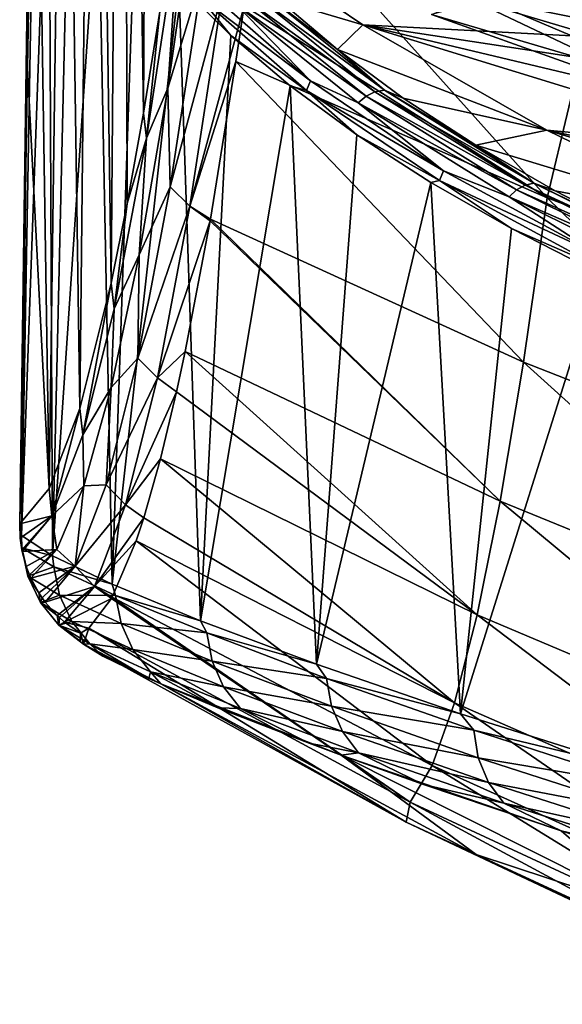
# Model space of a CAD drawing. Header units: metres. Extents: x -109 to 109, y -78 to 121.
# Tile 361 of 656: x -12.27 to -10.08, y -76.25 to -72.28. Entities that reach past the tile are written whole.
import ezdxf

# ---------------------------------------------------------------- set-up
doc = ezdxf.new("R2010")
doc.units = ezdxf.units.M
doc.layers.add('solid_508554_SW0001', color=7, linetype='CONTINUOUS')

msp = doc.modelspace()

# ---------------------------------------------------------------- linework, layer by layer
at = {"layer": 'solid_508554_SW0001'}
for points in [[(-11.737536, -65.730965, 44.423332), (-11.855172, -67.211189, 42.521111), (-11.773478, -72.653816, 47.57346)], [(-11.737536, -65.730965, 44.423332), (-11.773478, -72.653816, 47.57346), (-11.707531, -72.243813, 48.881943)], [(-11.855172, -67.211189, 42.521111), (-11.973774, -68.521469, 40.498257), (-11.903597, -73.340485, 44.921181)], [(-11.855172, -67.211189, 42.521111), (-11.903597, -73.340485, 44.921181), (-11.838861, -73.019524, 46.252628)], [(-11.855172, -67.211189, 42.521111), (-11.838861, -73.019524, 46.252628), (-11.773478, -72.653816, 47.57346)], [(-11.973774, -68.521469, 40.498257), (-12.092463, -69.652107, 38.369766), (-12.030787, -73.846863, 42.233547)], [(-11.973774, -68.521469, 40.498257), (-12.030787, -73.846863, 42.233547), (-11.903597, -73.340485, 44.921181)], [(-12.092463, -69.652107, 38.369766), (-12.210323, -70.594444, 36.152107), (-12.154388, -74.171059, 39.524956)], [(-12.092463, -69.652107, 38.369766), (-12.154388, -74.171059, 39.524956), (-12.030787, -73.846863, 42.233547)], [(-12.210323, -70.594444, 36.152107), (-12.242404, -72.472816, 36.483746), (-12.154388, -74.171059, 39.524956)], [(-12.225155, -70.818863, 35.548565), (-12.242404, -72.472816, 36.483746), (-12.210323, -70.594444, 36.152107)], [(-12.225155, -70.818863, 35.548565), (-12.273741, -74.312752, 36.810631), (-12.242404, -72.472816, 36.483746)], [(-12.225155, -70.818863, 35.548565), (-12.266859, -74.360329, 35.587925), (-12.273741, -74.312752, 36.810631)], [(-12.225155, -70.818863, 35.548565), (-12.207095, -71.042679, 34.945393), (-12.266859, -74.360329, 35.587925)], [(-12.207095, -71.042679, 34.945393), (-12.156241, -71.265289, 34.344246), (-12.266859, -74.360329, 35.587925)], [(-12.156241, -71.265289, 34.344246), (-12.141273, -74.441986, 34.384167), (-12.266859, -74.360329, 35.587925)], [(-12.156241, -71.265289, 34.344246), (-12.072782, -71.486107, 33.746761), (-12.141273, -74.441986, 34.384167)], [(-12.072782, -71.486107, 33.746761), (-11.956992, -71.704567, 33.154537), (-12.141273, -74.441986, 34.384167)], [(-11.956992, -71.704567, 33.154537), (-11.899226, -74.557365, 33.2076), (-12.141273, -74.441986, 34.384167)], [(-11.956992, -71.704567, 33.154537), (-11.809261, -71.920067, 32.569263), (-11.899226, -74.557365, 33.2076)], [(-10.141033, -72.996536, 49.904312), (-11.295131, -71.709229, 51.63063), (-11.365956, -72.219925, 50.31435)], [(-10.141033, -72.996536, 49.904312), (-9.965858, -72.264046, 51.881844), (-11.295131, -71.709229, 51.63063)], [(-11.5586, -71.747353, 50.906124), (-11.675223, -72.553734, 48.639057), (-11.532357, -72.082245, 50.2938)], [(-11.628693, -71.890388, 50.227825), (-11.675223, -72.553734, 48.639057), (-11.5586, -71.747353, 50.906124)], [(-9.531511, -72.28331, 33.700089), (-11.557927, -71.843727, 32.406166), (-11.606913, -71.781219, 32.575008)], [(-10.075158, -71.87384, 34.41304), (-9.531511, -72.28331, 33.700089), (-11.606913, -71.781219, 32.575008)], [(-9.504326, -72.370277, 33.423313), (-10.886003, -72.297211, 31.621155), (-11.557927, -71.843727, 32.406166)], [(-11.224355, -72.196449, 31.451696), (-11.557927, -71.843727, 32.406166), (-10.886003, -72.297211, 31.621155)], [(-9.531511, -72.28331, 33.700089), (-9.504326, -72.370277, 33.423313), (-11.557927, -71.843727, 32.406166)], [(-11.809261, -71.920067, 32.569263), (-11.630096, -72.132027, 31.992626), (-11.899226, -74.557365, 33.2076)], [(-11.628693, -71.890388, 50.227825), (-11.707531, -72.243813, 48.881943), (-11.761084, -72.755333, 47.625126)], [(-11.628693, -71.890388, 50.227825), (-11.761084, -72.755333, 47.625126), (-11.675223, -72.553734, 48.639057)], [(-9.095041, -72.596397, 22.507462), (-10.451818, -72.192162, 23.207613), (-9.912137, -71.982201, 20.40942)], [(-11.675223, -72.553734, 48.639057), (-11.665399, -72.951439, 47.678314), (-11.532357, -72.082245, 50.2938)], [(-11.532357, -72.082245, 50.2938), (-11.665399, -72.951439, 47.678314), (-11.452673, -72.158676, 50.31794)], [(-10.381696, -72.197075, 28.660833), (-8.824166, -72.506935, 30.389818), (-9.620095, -72.122673, 31.055389)], [(-11.630096, -72.132027, 31.992626), (-11.542673, -74.704773, 32.065975), (-11.899226, -74.557365, 33.2076)], [(-11.665399, -72.951439, 47.678314), (-11.58597, -73.029533, 47.69743), (-11.452673, -72.158676, 50.31794)], [(-11.630096, -72.132027, 31.992626), (-11.420071, -72.339905, 31.426161), (-11.542673, -74.704773, 32.065975)], [(-11.548493, -72.181313, 31.767107), (-11.420071, -72.339905, 31.426161), (-11.630096, -72.132027, 31.992626)], [(-11.452673, -72.158676, 50.31794), (-11.58597, -73.029533, 47.69743), (-11.365956, -72.219925, 50.31435)], [(-11.531894, -72.143387, 31.759134), (-11.09764, -72.523849, 30.72765), (-11.548493, -72.181313, 31.767107)], [(-11.400547, -72.213036, 31.478292), (-11.09764, -72.523849, 30.72765), (-11.531894, -72.143387, 31.759134)], [(-11.548493, -72.181313, 31.767107), (-11.113618, -72.562317, 30.734137), (-11.420071, -72.339905, 31.426161)], [(-11.09764, -72.523849, 30.72765), (-11.113618, -72.562317, 30.734137), (-11.548493, -72.181313, 31.767107)], [(-11.367424, -72.187195, 31.481802), (-10.873466, -72.585945, 30.399839), (-11.400547, -72.213036, 31.478292)], [(-11.329598, -72.17083, 31.49066), (-10.837255, -72.568268, 30.412239), (-11.367424, -72.187195, 31.481802)], [(-10.837255, -72.568268, 30.412239), (-10.873466, -72.585945, 30.399839), (-11.367424, -72.187195, 31.481802)], [(-11.290058, -72.165222, 31.504164), (-10.7994, -72.56131, 30.429436), (-11.329598, -72.17083, 31.49066)], [(-10.7994, -72.56131, 30.429436), (-10.837255, -72.568268, 30.412239), (-11.329598, -72.17083, 31.49066)], [(-11.290058, -72.165222, 31.504164), (-11.224355, -72.196449, 31.451696), (-10.98818, -72.397491, 30.906488)], [(-11.290058, -72.165222, 31.504164), (-10.98818, -72.397491, 30.906488), (-10.7994, -72.56131, 30.429436)], [(-10.98818, -72.397491, 30.906488), (-11.224355, -72.196449, 31.451696), (-10.886003, -72.297211, 31.621155)], [(-9.447415, -72.670792, 25.259134), (-10.609273, -72.25602, 25.977547), (-10.451818, -72.192162, 23.207613)], [(-10.609273, -72.25602, 25.977547), (-9.414946, -72.606468, 27.951735), (-10.381696, -72.197075, 28.660833)], [(-9.447415, -72.670792, 25.259134), (-10.451818, -72.192162, 23.207613), (-9.095041, -72.596397, 22.507462)], [(-10.381696, -72.197075, 28.660833), (-9.414946, -72.606468, 27.951735), (-8.824166, -72.506935, 30.389818)], [(-11.58597, -73.029533, 47.69743), (-11.3993, -72.445488, 49.686649), (-11.365956, -72.219925, 50.31435)], [(-11.400547, -72.213036, 31.478292), (-10.905171, -72.612923, 30.393219), (-11.09764, -72.523849, 30.72765)], [(-10.873466, -72.585945, 30.399839), (-10.905171, -72.612923, 30.393219), (-11.400547, -72.213036, 31.478292)], [(-11.3993, -72.445488, 49.686649), (-10.141033, -72.996536, 49.904312), (-11.365956, -72.219925, 50.31435)], [(-11.761084, -72.755333, 47.625126), (-11.707531, -72.243813, 48.881943), (-11.773478, -72.653816, 47.57346)], [(-9.447415, -72.670792, 25.259134), (-9.414946, -72.606468, 27.951735), (-10.609273, -72.25602, 25.977547)], [(-10.141033, -72.996536, 49.904312), (-8.852132, -73.482628, 50.096539), (-9.965858, -72.264046, 51.881844)], [(-10.98818, -72.397491, 30.906488), (-10.886003, -72.297211, 31.621155), (-10.14293, -72.722572, 30.88352)], [(-9.219119, -72.809662, 32.03727), (-10.14293, -72.722572, 30.88352), (-10.886003, -72.297211, 31.621155)], [(-9.341068, -72.664497, 32.49284), (-9.219119, -72.809662, 32.03727), (-10.886003, -72.297211, 31.621155)], [(-9.436275, -72.517876, 32.955372), (-9.341068, -72.664497, 32.49284), (-10.886003, -72.297211, 31.621155)], [(-9.504326, -72.370277, 33.423313), (-9.436275, -72.517876, 32.955372), (-10.886003, -72.297211, 31.621155)], [(-11.420071, -72.339905, 31.426161), (-11.179818, -72.54319, 30.871334), (-11.542673, -74.704773, 32.065975)], [(-11.113618, -72.562317, 30.734137), (-11.179818, -72.54319, 30.871334), (-11.420071, -72.339905, 31.426161)], [(-10.723012, -72.593491, 30.374157), (-10.98818, -72.397491, 30.906488), (-10.14293, -72.722572, 30.88352)], [(-10.7994, -72.56131, 30.429436), (-10.98818, -72.397491, 30.906488), (-10.723012, -72.593491, 30.374157)], [(-12.242404, -72.472816, 36.483746), (-12.273741, -74.312752, 36.810631), (-12.154388, -74.171059, 39.524956)], [(-11.58597, -73.029533, 47.69743), (-11.502453, -73.082016, 47.711723), (-11.3993, -72.445488, 49.686649)], [(-10.236492, -73.65966, 47.907982), (-11.3993, -72.445488, 49.686649), (-11.502453, -73.082016, 47.711723)], [(-10.236492, -73.65966, 47.907982), (-10.141033, -72.996536, 49.904312), (-11.3993, -72.445488, 49.686649)], [(-11.675223, -72.553734, 48.639057), (-11.790391, -73.226112, 46.328804), (-11.665399, -72.951439, 47.678314)], [(-11.761084, -72.755333, 47.625126), (-11.790391, -73.226112, 46.328804), (-11.675223, -72.553734, 48.639057)], [(-11.179818, -72.54319, 30.871334), (-11.073047, -74.880844, 30.96629), (-11.542673, -74.704773, 32.065975)], [(-11.179818, -72.54319, 30.871334), (-10.910063, -72.741402, 30.329596), (-11.073047, -74.880844, 30.96629)], [(-11.113618, -72.562317, 30.734137), (-10.910063, -72.741402, 30.329596), (-11.179818, -72.54319, 30.871334)], [(-11.09764, -72.523849, 30.72765), (-10.560674, -72.887466, 29.739128), (-11.113618, -72.562317, 30.734137)], [(-10.905171, -72.612923, 30.393219), (-10.560674, -72.887466, 29.739128), (-11.09764, -72.523849, 30.72765)], [(-11.113618, -72.562317, 30.734137), (-10.575882, -72.926453, 29.744192), (-10.910063, -72.741402, 30.329596)], [(-10.560674, -72.887466, 29.739128), (-10.575882, -72.926453, 29.744192), (-11.113618, -72.562317, 30.734137)], [(-10.873466, -72.585945, 30.399839), (-10.264807, -72.964386, 29.37009), (-10.905171, -72.612923, 30.393219)], [(-10.837255, -72.568268, 30.412239), (-10.230595, -72.945473, 29.385874), (-10.873466, -72.585945, 30.399839)], [(-10.230595, -72.945473, 29.385874), (-10.264807, -72.964386, 29.37009), (-10.873466, -72.585945, 30.399839)], [(-10.7994, -72.56131, 30.429436), (-10.194826, -72.937218, 29.406601), (-10.837255, -72.568268, 30.412239)], [(-10.194826, -72.937218, 29.406601), (-10.230595, -72.945473, 29.385874), (-10.837255, -72.568268, 30.412239)], [(-10.7994, -72.56131, 30.429436), (-10.723012, -72.593491, 30.374157), (-10.42962, -72.783966, 29.856092)], [(-10.7994, -72.56131, 30.429436), (-10.42962, -72.783966, 29.856092), (-10.194826, -72.937218, 29.406601)], [(-10.42962, -72.783966, 29.856092), (-10.723012, -72.593491, 30.374157), (-10.14293, -72.722572, 30.88352)], [(-10.905171, -72.612923, 30.393219), (-10.29476, -72.992455, 29.360498), (-10.560674, -72.887466, 29.739128)], [(-10.264807, -72.964386, 29.37009), (-10.29476, -72.992455, 29.360498), (-10.905171, -72.612923, 30.393219)], [(-11.761084, -72.755333, 47.625126), (-11.773478, -72.653816, 47.57346), (-11.838861, -73.019524, 46.252628)], [(-11.761084, -72.755333, 47.625126), (-11.838861, -73.019524, 46.252628), (-11.891362, -73.444267, 44.970428)], [(-11.761084, -72.755333, 47.625126), (-11.891362, -73.444267, 44.970428), (-11.790391, -73.226112, 46.328804)], [(-10.910063, -72.741402, 30.329596), (-10.611602, -72.934044, 29.802359), (-11.073047, -74.880844, 30.96629)], [(-10.575882, -72.926453, 29.744192), (-10.611602, -72.934044, 29.802359), (-10.910063, -72.741402, 30.329596)], [(-10.42962, -72.783966, 29.856092), (-10.14293, -72.722572, 30.88352), (-9.333446, -73.116531, 30.200342)], [(-8.897142, -73.093781, 31.153103), (-9.333446, -73.116531, 30.200342), (-10.14293, -72.722572, 30.88352)], [(-9.070937, -72.952911, 31.590183), (-8.897142, -73.093781, 31.153103), (-10.14293, -72.722572, 30.88352)], [(-9.219119, -72.809662, 32.03727), (-9.070937, -72.952911, 31.590183), (-10.14293, -72.722572, 30.88352)], [(-10.108863, -72.968483, 29.353621), (-10.42962, -72.783966, 29.856092), (-9.333446, -73.116531, 30.200342)], [(-10.194826, -72.937218, 29.406601), (-10.42962, -72.783966, 29.856092), (-10.108863, -72.968483, 29.353621)], [(-10.560674, -72.887466, 29.739128), (-9.925447, -73.231018, 28.802923), (-10.575882, -72.926453, 29.744192)], [(-10.29476, -72.992455, 29.360498), (-9.925447, -73.231018, 28.802923), (-10.560674, -72.887466, 29.739128)], [(-11.665399, -72.951439, 47.678314), (-11.796318, -73.643761, 45.010544), (-11.58597, -73.029533, 47.69743)], [(-11.790391, -73.226112, 46.328804), (-11.796318, -73.643761, 45.010544), (-11.665399, -72.951439, 47.678314)], [(-10.611602, -72.934044, 29.802359), (-10.491837, -75.081039, 29.916489), (-11.073047, -74.880844, 30.96629)], [(-10.575882, -72.926453, 29.744192), (-10.285299, -73.120659, 29.290979), (-10.611602, -72.934044, 29.802359)], [(-10.611602, -72.934044, 29.802359), (-10.285299, -73.120659, 29.290979), (-10.491837, -75.081039, 29.916489)], [(-10.575882, -72.926453, 29.744192), (-9.939745, -73.2705, 28.806637), (-10.285299, -73.120659, 29.290979)], [(-9.925447, -73.231018, 28.802923), (-9.939745, -73.2705, 28.806637), (-10.575882, -72.926453, 29.744192)], [(-10.230595, -72.945473, 29.385874), (-9.515431, -73.298622, 28.422682), (-10.264807, -72.964386, 29.37009)], [(-10.194826, -72.937218, 29.406601), (-9.482133, -73.289146, 28.446737), (-10.230595, -72.945473, 29.385874)], [(-9.482133, -73.289146, 28.446737), (-9.515431, -73.298622, 28.422682), (-10.230595, -72.945473, 29.385874)], [(-10.194826, -72.937218, 29.406601), (-10.108863, -72.968483, 29.353621), (-9.761659, -73.146584, 28.868021)], [(-10.194826, -72.937218, 29.406601), (-9.761659, -73.146584, 28.868021), (-9.482133, -73.289146, 28.446737)], [(-10.264807, -72.964386, 29.37009), (-9.547277, -73.318695, 28.403709), (-10.29476, -72.992455, 29.360498)], [(-10.29476, -72.992455, 29.360498), (-9.575156, -73.347794, 28.391319), (-9.925447, -73.231018, 28.802923)], [(-9.547277, -73.318695, 28.403709), (-9.575156, -73.347794, 28.391319), (-10.29476, -72.992455, 29.360498)], [(-9.515431, -73.298622, 28.422682), (-9.547277, -73.318695, 28.403709), (-10.264807, -72.964386, 29.37009)], [(-10.236492, -73.65966, 47.907982), (-8.938218, -74.169571, 48.081223), (-10.141033, -72.996536, 49.904312)], [(-8.938218, -74.169571, 48.081223), (-8.852132, -73.482628, 50.096539), (-10.141033, -72.996536, 49.904312)], [(-9.761659, -73.146584, 28.868021), (-10.108863, -72.968483, 29.353621), (-9.333446, -73.116531, 30.200342)], [(-11.891362, -73.444267, 44.970428), (-11.838861, -73.019524, 46.252628), (-11.903597, -73.340485, 44.921181)], [(-11.796318, -73.643761, 45.010544), (-11.717141, -73.72319, 45.024525), (-11.58597, -73.029533, 47.69743)], [(-11.58597, -73.029533, 47.69743), (-11.717141, -73.72319, 45.024525), (-11.50379, -73.089653, 47.685791)], [(-11.58597, -73.029533, 47.69743), (-11.50379, -73.089653, 47.685791), (-11.502453, -73.082016, 47.711723)], [(-11.717141, -73.72319, 45.024525), (-11.604285, -73.617416, 45.711788), (-11.50379, -73.089653, 47.685791)], [(-11.604285, -73.617416, 45.711788), (-10.330773, -74.221527, 45.884159), (-11.50379, -73.089653, 47.685791)], [(-10.330773, -74.221527, 45.884159), (-11.502453, -73.082016, 47.711723), (-11.50379, -73.089653, 47.685791)], [(-10.330773, -74.221527, 45.884159), (-10.236492, -73.65966, 47.907982), (-11.502453, -73.082016, 47.711723)], [(-10.285299, -73.120659, 29.290979), (-9.932081, -73.300819, 28.796762), (-10.491837, -75.081039, 29.916489)], [(-9.939745, -73.2705, 28.806637), (-9.932081, -73.300819, 28.796762), (-10.285299, -73.120659, 29.290979)], [(-11.790391, -73.226112, 46.328804), (-11.903716, -73.761986, 43.982998), (-11.796318, -73.643761, 45.010544)], [(-11.891362, -73.444267, 44.970428), (-11.903716, -73.761986, 43.982998), (-11.790391, -73.226112, 46.328804)], [(-9.932081, -73.300819, 28.796762), (-9.802036, -75.298767, 28.92662), (-10.491837, -75.081039, 29.916489)], [(-12.018954, -73.953827, 42.275219), (-11.903597, -73.340485, 44.921181), (-12.030787, -73.846863, 42.233547)], [(-11.891362, -73.444267, 44.970428), (-11.903597, -73.340485, 44.921181), (-12.018954, -73.953827, 42.275219)], [(-11.891362, -73.444267, 44.970428), (-12.018954, -73.953827, 42.275219), (-11.903716, -73.761986, 43.982998)], [(-11.717141, -73.72319, 45.024525), (-11.639472, -73.780304, 45.008865), (-11.604285, -73.617416, 45.711788)], [(-10.423964, -74.680939, 43.838032), (-11.604285, -73.617416, 45.711788), (-11.639472, -73.780304, 45.008865)], [(-10.423964, -74.680939, 43.838032), (-10.330773, -74.221527, 45.884159), (-11.604285, -73.617416, 45.711788)], [(-11.796318, -73.643761, 45.010544), (-11.924541, -74.155838, 42.30204), (-11.717141, -73.72319, 45.024525)], [(-11.903716, -73.761986, 43.982998), (-11.924541, -74.155838, 42.30204), (-11.796318, -73.643761, 45.010544)], [(-10.330773, -74.221527, 45.884159), (-9.023438, -74.754906, 46.036636), (-10.236492, -73.65966, 47.907982)], [(-9.023438, -74.754906, 46.036636), (-8.938218, -74.169571, 48.081223), (-10.236492, -73.65966, 47.907982)], [(-11.924541, -74.155838, 42.30204), (-11.845611, -74.236259, 42.310795), (-11.717141, -73.72319, 45.024525)], [(-11.717141, -73.72319, 45.024525), (-11.845611, -74.236259, 42.310795), (-11.639472, -73.780304, 45.008865)], [(-12.018954, -73.953827, 42.275219), (-12.014816, -74.159355, 41.609447), (-11.903716, -73.761986, 43.982998)], [(-11.903716, -73.761986, 43.982998), (-12.014816, -74.159355, 41.609447), (-11.924541, -74.155838, 42.30204)], [(-11.845611, -74.236259, 42.310795), (-11.704593, -74.050964, 43.691429), (-11.639472, -73.780304, 45.008865)], [(-11.704593, -74.050964, 43.691429), (-10.423964, -74.680939, 43.838032), (-11.639472, -73.780304, 45.008865)], [(-12.14329, -74.281296, 39.551311), (-12.030787, -73.846863, 42.233547), (-12.154388, -74.171059, 39.524956)], [(-12.018954, -73.953827, 42.275219), (-12.030787, -73.846863, 42.233547), (-12.14329, -74.281296, 39.551311)], [(-12.018954, -73.953827, 42.275219), (-12.14329, -74.281296, 39.551311), (-12.014816, -74.159355, 41.609447)], [(-11.845611, -74.236259, 42.310795), (-11.772435, -74.289284, 42.295425), (-11.704593, -74.050964, 43.691429)], [(-10.515943, -75.037079, 41.774849), (-11.704593, -74.050964, 43.691429), (-11.772435, -74.289284, 42.295425)], [(-10.515943, -75.037079, 41.774849), (-10.423964, -74.680939, 43.838032), (-11.704593, -74.050964, 43.691429)], [(-12.14329, -74.281296, 39.551311), (-12.154388, -74.171059, 39.524956), (-12.273741, -74.312752, 36.810631)], [(-12.14329, -74.281296, 39.551311), (-12.123304, -74.416489, 39.216202), (-12.014816, -74.159355, 41.609447)], [(-12.014816, -74.159355, 41.609447), (-12.123304, -74.416489, 39.216202), (-12.04949, -74.484924, 39.564671)], [(-11.924541, -74.155838, 42.30204), (-12.04949, -74.484924, 39.564671), (-11.845611, -74.236259, 42.310795)], [(-12.014816, -74.159355, 41.609447), (-12.04949, -74.484924, 39.564671), (-11.924541, -74.155838, 42.30204)], [(-10.423964, -74.680939, 43.838032), (-9.107876, -75.237335, 43.967934), (-10.330773, -74.221527, 45.884159)], [(-9.107876, -75.237335, 43.967934), (-9.023438, -74.754906, 46.036636), (-10.330773, -74.221527, 45.884159)], [(-12.04949, -74.484924, 39.564671), (-11.970801, -74.565979, 39.568134), (-11.845611, -74.236259, 42.310795)], [(-11.845611, -74.236259, 42.310795), (-11.970801, -74.565979, 39.568134), (-11.772435, -74.289284, 42.295425)], [(-12.14329, -74.281296, 39.551311), (-12.273741, -74.312752, 36.810631), (-12.271751, -74.370895, 36.81115)], [(-12.14329, -74.281296, 39.551311), (-12.271751, -74.370895, 36.81115), (-12.265031, -74.418427, 36.811745)], [(-12.14329, -74.281296, 39.551311), (-12.265031, -74.418427, 36.811745), (-12.263754, -74.424889, 36.811813)], [(-12.14329, -74.281296, 39.551311), (-12.263754, -74.424889, 36.811813), (-12.123304, -74.416489, 39.216202)], [(-11.970801, -74.565979, 39.568134), (-11.80313, -74.382034, 41.655827), (-11.772435, -74.289284, 42.295425)], [(-11.80313, -74.382034, 41.655827), (-10.515943, -75.037079, 41.774849), (-11.772435, -74.289284, 42.295425)], [(-12.271751, -74.370895, 36.81115), (-12.273741, -74.312752, 36.810631), (-12.266859, -74.360329, 35.587925)], [(-12.271751, -74.370895, 36.81115), (-12.266859, -74.360329, 35.587925), (-12.264571, -74.409767, 35.584824)], [(-12.265031, -74.418427, 36.811745), (-12.271751, -74.370895, 36.81115), (-12.264571, -74.409767, 35.584824)], [(-12.264571, -74.409767, 35.584824), (-12.266859, -74.360329, 35.587925), (-12.141273, -74.441986, 34.384167)], [(-11.970801, -74.565979, 39.568134), (-11.899685, -74.610214, 39.610283), (-11.80313, -74.382034, 41.655827)], [(-10.606537, -75.289406, 39.699905), (-11.80313, -74.382034, 41.655827), (-11.899685, -74.610214, 39.610283)], [(-10.606537, -75.289406, 39.699905), (-10.515943, -75.037079, 41.774849), (-11.80313, -74.382034, 41.655827)], [(-12.263754, -74.424889, 36.811813), (-12.265031, -74.418427, 36.811745), (-12.264571, -74.409767, 35.584824)], [(-12.264571, -74.409767, 35.584824), (-12.141273, -74.441986, 34.384167), (-12.136135, -74.486855, 34.366318)], [(-12.264571, -74.409767, 35.584824), (-12.240362, -74.525032, 35.591702), (-12.247087, -74.486259, 36.812237)], [(-12.264571, -74.409767, 35.584824), (-12.136135, -74.486855, 34.366318), (-12.240362, -74.525032, 35.591702)], [(-12.263754, -74.424889, 36.811813), (-12.264571, -74.409767, 35.584824), (-12.247087, -74.486259, 36.812237)], [(-12.123304, -74.416489, 39.216202), (-12.263754, -74.424889, 36.811813), (-12.247087, -74.486259, 36.812237)], [(-12.123304, -74.416489, 39.216202), (-12.247087, -74.486259, 36.812237), (-12.234257, -74.519867, 36.812313)], [(-12.123304, -74.416489, 39.216202), (-12.234257, -74.519867, 36.812313), (-12.228766, -74.532356, 36.812309)], [(-12.123304, -74.416489, 39.216202), (-12.228766, -74.532356, 36.812309), (-12.04949, -74.484924, 39.564671)], [(-12.136135, -74.486855, 34.366318), (-12.141273, -74.441986, 34.384167), (-11.899226, -74.557365, 33.2076)], [(-12.234257, -74.519867, 36.812313), (-12.247087, -74.486259, 36.812237), (-12.240362, -74.525032, 35.591702)], [(-12.136135, -74.486855, 34.366318), (-12.112622, -74.601761, 34.379108), (-12.240362, -74.525032, 35.591702)], [(-12.04949, -74.484924, 39.564671), (-12.228766, -74.532356, 36.812309), (-12.196103, -74.592651, 36.812023)], [(-12.04949, -74.484924, 39.564671), (-12.196103, -74.592651, 36.812023), (-12.182807, -74.612556, 36.811821)], [(-12.04949, -74.484924, 39.564671), (-12.182807, -74.612556, 36.811821), (-12.17056, -74.629234, 36.811604)], [(-12.04949, -74.484924, 39.564671), (-12.17056, -74.629234, 36.811604), (-11.970801, -74.565979, 39.568134)], [(-12.136135, -74.486855, 34.366318), (-11.899226, -74.557365, 33.2076), (-11.886547, -74.602364, 33.169849)], [(-12.136135, -74.486855, 34.366318), (-11.886547, -74.602364, 33.169849), (-12.112622, -74.601761, 34.379108)], [(-12.228766, -74.532356, 36.812309), (-12.234257, -74.519867, 36.812313), (-12.240362, -74.525032, 35.591702)], [(-12.240362, -74.525032, 35.591702), (-12.189816, -74.63134, 35.599602), (-12.196103, -74.592651, 36.812023)], [(-12.240362, -74.525032, 35.591702), (-12.112622, -74.601761, 34.379108), (-12.189816, -74.63134, 35.599602)], [(-12.228766, -74.532356, 36.812309), (-12.240362, -74.525032, 35.591702), (-12.196103, -74.592651, 36.812023)], [(-11.970801, -74.565979, 39.568134), (-12.17056, -74.629234, 36.811604), (-12.121638, -74.684151, 36.81052)], [(-11.970801, -74.565979, 39.568134), (-12.121638, -74.684151, 36.81052), (-12.112997, -74.692322, 36.810299)], [(-11.970801, -74.565979, 39.568134), (-12.112997, -74.692322, 36.810299), (-12.09211, -74.710571, 36.809738)], [(-11.970801, -74.565979, 39.568134), (-12.09211, -74.710571, 36.809738), (-11.902143, -74.614731, 39.557514)], [(-11.970801, -74.565979, 39.568134), (-11.902143, -74.614731, 39.557514), (-11.899685, -74.610214, 39.610283)], [(-11.886547, -74.602364, 33.169849), (-11.899226, -74.557365, 33.2076), (-11.542673, -74.704773, 32.065975)], [(-12.182807, -74.612556, 36.811821), (-12.196103, -74.592651, 36.812023), (-12.189816, -74.63134, 35.599602)], [(-12.112622, -74.601761, 34.379108), (-12.063012, -74.707573, 34.39526), (-12.189816, -74.63134, 35.599602)], [(-12.17056, -74.629234, 36.811604), (-12.182807, -74.612556, 36.811821), (-12.189816, -74.63134, 35.599602)], [(-12.17056, -74.629234, 36.811604), (-12.189816, -74.63134, 35.599602), (-12.121638, -74.684151, 36.81052)], [(-12.112622, -74.601761, 34.379108), (-11.863958, -74.716637, 33.188553), (-12.063012, -74.707573, 34.39526)], [(-11.886547, -74.602364, 33.169849), (-11.863958, -74.716637, 33.188553), (-12.112622, -74.601761, 34.379108)], [(-12.09211, -74.710571, 36.809738), (-11.993935, -74.735397, 37.561043), (-11.902143, -74.614731, 39.557514)], [(-11.993935, -74.735397, 37.561043), (-10.694859, -75.438049, 37.618515), (-11.902143, -74.614731, 39.557514)], [(-10.694859, -75.438049, 37.618515), (-11.899685, -74.610214, 39.610283), (-11.902143, -74.614731, 39.557514)], [(-10.694859, -75.438049, 37.618515), (-10.606537, -75.289406, 39.699905), (-11.899685, -74.610214, 39.610283)], [(-11.886547, -74.602364, 33.169849), (-11.542673, -74.704773, 32.065975), (-11.517614, -74.754311, 32.008762)], [(-11.886547, -74.602364, 33.169849), (-11.517614, -74.754311, 32.008762), (-11.863958, -74.716637, 33.188553)], [(-12.189816, -74.63134, 35.599602), (-12.115746, -74.722771, 35.608093), (-12.121638, -74.684151, 36.81052)], [(-12.189816, -74.63134, 35.599602), (-12.063012, -74.707573, 34.39526), (-12.115746, -74.722771, 35.608093)], [(-12.112997, -74.692322, 36.810299), (-12.121638, -74.684151, 36.81052), (-12.115746, -74.722771, 35.608093)], [(-12.09211, -74.710571, 36.809738), (-12.112997, -74.692322, 36.810299), (-12.115746, -74.722771, 35.608093)], [(-12.063012, -74.707573, 34.39526), (-11.990067, -74.798409, 34.413872), (-12.115746, -74.722771, 35.608093)], [(-12.063012, -74.707573, 34.39526), (-11.815778, -74.821541, 33.212917), (-11.990067, -74.798409, 34.413872)], [(-11.863958, -74.716637, 33.188553), (-11.815778, -74.821541, 33.212917), (-12.063012, -74.707573, 34.39526)], [(-11.517614, -74.754311, 32.008762), (-11.542673, -74.704773, 32.065975), (-11.073047, -74.880844, 30.96629)], [(-10.515943, -75.037079, 41.774849), (-9.191429, -75.615921, 41.880356), (-10.423964, -74.680939, 43.838032)], [(-9.191429, -75.615921, 41.880356), (-9.107876, -75.237335, 43.967934), (-10.423964, -74.680939, 43.838032)], [(-12.09211, -74.710571, 36.809738), (-12.115746, -74.722771, 35.608093), (-12.027963, -74.755577, 36.807812)], [(-12.115746, -74.722771, 35.608093), (-12.02915, -74.787811, 35.755798), (-12.027963, -74.755577, 36.807812)], [(-12.115746, -74.722771, 35.608093), (-12.016259, -74.799255, 35.512779), (-12.02915, -74.787811, 35.755798)], [(-12.115746, -74.722771, 35.608093), (-11.990067, -74.798409, 34.413872), (-12.016259, -74.799255, 35.512779)], [(-12.09211, -74.710571, 36.809738), (-12.027963, -74.755577, 36.807812), (-11.993935, -74.735397, 37.561043)], [(-12.016259, -74.799255, 35.512779), (-11.993935, -74.735397, 37.561043), (-12.027963, -74.755577, 36.807812)], [(-12.016259, -74.799255, 35.512779), (-10.710679, -75.519012, 35.537106), (-11.993935, -74.735397, 37.561043)], [(-10.710679, -75.519012, 35.537106), (-10.694859, -75.438049, 37.618515), (-11.993935, -74.735397, 37.561043)], [(-11.863958, -74.716637, 33.188553), (-11.496161, -74.867714, 32.033237), (-11.815778, -74.821541, 33.212917)], [(-11.517614, -74.754311, 32.008762), (-11.496161, -74.867714, 32.033237), (-11.863958, -74.716637, 33.188553)], [(-12.02915, -74.787811, 35.755798), (-12.016259, -74.799255, 35.512779), (-12.027963, -74.755577, 36.807812)], [(-11.517614, -74.754311, 32.008762), (-11.073047, -74.880844, 30.96629), (-11.033105, -74.938034, 30.895885)], [(-11.517614, -74.754311, 32.008762), (-11.033105, -74.938034, 30.895885), (-11.496161, -74.867714, 32.033237)], [(-11.990067, -74.798409, 34.413872), (-11.9371, -74.848625, 34.704231), (-12.016259, -74.799255, 35.512779)], [(-11.702841, -74.959839, 33.461807), (-10.710679, -75.519012, 35.537106), (-12.016259, -74.799255, 35.512779)], [(-11.751064, -74.938522, 33.666157), (-11.702841, -74.959839, 33.461807), (-12.016259, -74.799255, 35.512779)], [(-11.9371, -74.848625, 34.704231), (-11.751064, -74.938522, 33.666157), (-12.016259, -74.799255, 35.512779)], [(-11.990067, -74.798409, 34.413872), (-11.751064, -74.938522, 33.666157), (-11.9371, -74.848625, 34.704231)], [(-11.990067, -74.798409, 34.413872), (-11.744687, -74.911217, 33.241581), (-11.751064, -74.938522, 33.666157)], [(-11.815778, -74.821541, 33.212917), (-11.744687, -74.911217, 33.241581), (-11.990067, -74.798409, 34.413872)], [(-11.815778, -74.821541, 33.212917), (-11.449879, -74.971291, 32.065598), (-11.744687, -74.911217, 33.241581)], [(-11.496161, -74.867714, 32.033237), (-11.449879, -74.971291, 32.065598), (-11.815778, -74.821541, 33.212917)], [(-11.496161, -74.867714, 32.033237), (-11.012958, -75.050346, 30.925858), (-11.449879, -74.971291, 32.065598)], [(-11.033105, -74.938034, 30.895885), (-11.012958, -75.050346, 30.925858), (-11.496161, -74.867714, 32.033237)], [(-11.033105, -74.938034, 30.895885), (-11.073047, -74.880844, 30.96629), (-10.491837, -75.081039, 29.916489)], [(-11.744687, -74.911217, 33.241581), (-11.702841, -74.959839, 33.461807), (-11.751064, -74.938522, 33.666157)], [(-11.744687, -74.911217, 33.241581), (-11.472775, -75.056168, 32.654064), (-11.702841, -74.959839, 33.461807)], [(-11.744687, -74.911217, 33.241581), (-11.381347, -75.059288, 32.104042), (-11.472775, -75.056168, 32.654064)], [(-11.449879, -74.971291, 32.065598), (-11.381347, -75.059288, 32.104042), (-11.744687, -74.911217, 33.241581)], [(-11.033105, -74.938034, 30.895885), (-10.491837, -75.081039, 29.916489), (-10.438128, -75.147125, 29.843119)], [(-11.033105, -74.938034, 30.895885), (-10.438128, -75.147125, 29.843119), (-11.012958, -75.050346, 30.925858)], [(-10.428302, -75.648926, 33.453712), (-10.710679, -75.519012, 35.537106), (-11.702841, -74.959839, 33.461807)], [(-11.702841, -74.959839, 33.461807), (-11.103615, -75.199471, 31.673693), (-10.974285, -75.247414, 31.38431)], [(-10.428302, -75.648926, 33.453712), (-11.702841, -74.959839, 33.461807), (-10.974285, -75.247414, 31.38431)], [(-11.702841, -74.959839, 33.461807), (-11.472775, -75.056168, 32.654064), (-11.103615, -75.199471, 31.673693)], [(-11.449879, -74.971291, 32.065598), (-10.969001, -75.152267, 30.965836), (-11.381347, -75.059288, 32.104042)], [(-11.012958, -75.050346, 30.925858), (-10.969001, -75.152267, 30.965836), (-11.449879, -74.971291, 32.065598)], [(-11.381347, -75.059288, 32.104042), (-11.103615, -75.199471, 31.673693), (-11.472775, -75.056168, 32.654064)], [(-11.381347, -75.059288, 32.104042), (-10.903684, -75.238129, 31.013594), (-11.103615, -75.199471, 31.673693)], [(-10.969001, -75.152267, 30.965836), (-10.903684, -75.238129, 31.013594), (-11.381347, -75.059288, 32.104042)], [(-11.012958, -75.050346, 30.925858), (-10.419421, -75.258202, 29.878204), (-10.969001, -75.152267, 30.965836)], [(-10.438128, -75.147125, 29.843119), (-10.419421, -75.258202, 29.878204), (-11.012958, -75.050346, 30.925858)], [(-10.606537, -75.289406, 39.699905), (-9.273951, -75.889999, 39.779163), (-10.515943, -75.037079, 41.774849)], [(-9.273951, -75.889999, 39.779163), (-9.191429, -75.615921, 41.880356), (-10.515943, -75.037079, 41.774849)], [(-10.438128, -75.147125, 29.843119), (-10.491837, -75.081039, 29.916489), (-9.802036, -75.298767, 28.92662)], [(-10.969001, -75.152267, 30.965836), (-10.378165, -75.3582, 29.925283), (-10.903684, -75.238129, 31.013594)], [(-10.419421, -75.258202, 29.878204), (-10.378165, -75.3582, 29.925283), (-10.969001, -75.152267, 30.965836)], [(-10.438128, -75.147125, 29.843119), (-9.802036, -75.298767, 28.92662), (-9.739226, -75.373459, 28.860655)], [(-10.438128, -75.147125, 29.843119), (-9.739226, -75.373459, 28.860655), (-10.419421, -75.258202, 29.878204)], [(-10.903684, -75.238129, 31.013594), (-10.974285, -75.247414, 31.38431), (-11.103615, -75.199471, 31.673693)], [(-10.903684, -75.238129, 31.013594), (-10.641746, -75.366425, 30.724916), (-10.974285, -75.247414, 31.38431)], [(-10.974285, -75.247414, 31.38431), (-10.641746, -75.366425, 30.724916), (-10.084532, -75.554016, 29.810741)], [(-9.68909, -75.892448, 31.346842), (-10.974285, -75.247414, 31.38431), (-10.084532, -75.554016, 29.810741)], [(-10.428302, -75.648926, 33.453712), (-10.974285, -75.247414, 31.38431), (-9.68909, -75.892448, 31.346842)], [(-10.903684, -75.238129, 31.013594), (-10.31666, -75.441559, 29.981735), (-10.641746, -75.366425, 30.724916)], [(-10.378165, -75.3582, 29.925283), (-10.31666, -75.441559, 29.981735), (-10.903684, -75.238129, 31.013594)], [(-10.419421, -75.258202, 29.878204), (-9.722065, -75.483208, 28.9004), (-10.378165, -75.3582, 29.925283)], [(-9.739226, -75.373459, 28.860655), (-9.722065, -75.483208, 28.9004), (-10.419421, -75.258202, 29.878204)], [(-10.694859, -75.438049, 37.618515), (-9.354652, -76.059456, 37.669666), (-10.606537, -75.289406, 39.699905)], [(-9.354652, -76.059456, 37.669666), (-9.273951, -75.889999, 39.779163), (-10.606537, -75.289406, 39.699905)], [(-10.31666, -75.441559, 29.981735), (-10.084532, -75.554016, 29.810741), (-10.641746, -75.366425, 30.724916)], [(-10.378165, -75.3582, 29.925283), (-9.683842, -75.581123, 28.953978), (-10.31666, -75.441559, 29.981735)], [(-9.722065, -75.483208, 28.9004), (-9.683842, -75.581123, 28.953978), (-10.378165, -75.3582, 29.925283)], [(-10.710679, -75.519012, 35.537106), (-9.370814, -76.151497, 35.558014), (-10.694859, -75.438049, 37.618515)], [(-9.370814, -76.151497, 35.558014), (-9.354652, -76.059456, 37.669666), (-10.694859, -75.438049, 37.618515)], [(-10.31666, -75.441559, 29.981735), (-9.626687, -75.661751, 29.018404), (-10.084532, -75.554016, 29.810741)], [(-9.683842, -75.581123, 28.953978), (-9.626687, -75.661751, 29.018404), (-10.31666, -75.441559, 29.981735)], [(-10.428302, -75.648926, 33.453712), (-9.370814, -76.151497, 35.558014), (-10.710679, -75.519012, 35.537106)], [(-9.68909, -75.892448, 31.346842), (-10.084532, -75.554016, 29.810741), (-9.677587, -75.682724, 29.247622)], [(-9.626687, -75.661751, 29.018404), (-9.677587, -75.682724, 29.247622), (-10.084532, -75.554016, 29.810741)], [(-9.120817, -76.254562, 33.443993), (-9.370814, -76.151497, 35.558014), (-10.428302, -75.648926, 33.453712)], [(-9.120817, -76.254562, 33.443993), (-10.428302, -75.648926, 33.453712), (-9.68909, -75.892448, 31.346842)]]:
    msp.add_3dface(points, dxfattribs=at)

doc.saveas('drawing.dxf')
